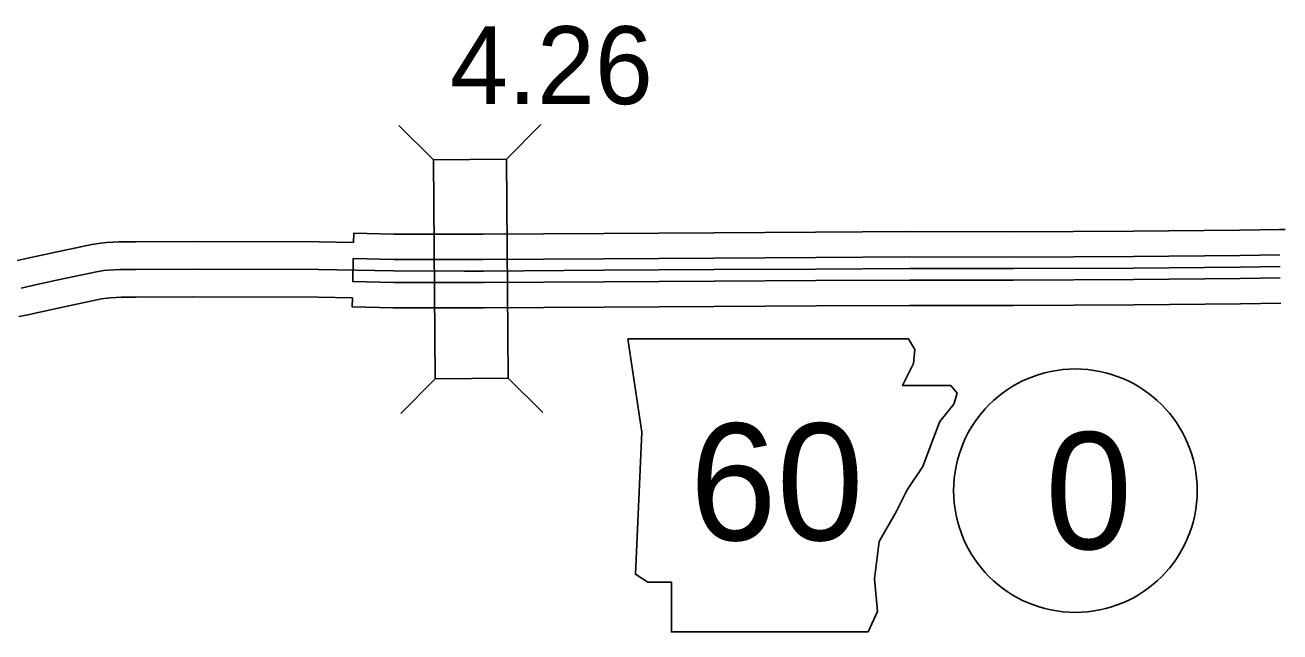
# Model space of a CAD drawing. Extents: x 31699 to 244310, y -8841 to 11474.
# Drawn here: x 102778 to 103231.3, y 1586.4 to 1805.8 of the extents above; entities that cross this region are included whole.
import ezdxf

# ---------------------------------------------------------------- set-up
doc = ezdxf.new("R2010")
doc.units = 0
for name, color, linetype in [('B_Logo', 7, 'Continuous'), ('G-ANNO-TEXT', 7, 'Continuous'), ('R_Border Notes', 7, 'Continuous'), ('R_XS_EARTHWORK_STAGE1', 7, 'Continuous'), ('R_XS_EARTHWORK_STAGE2', 7, 'Continuous'), ('S_WALL', 7, 'Continuous')]:
    doc.layers.add(name, color=color, linetype=linetype)

msp = doc.modelspace()

# ---------------------------------------------------------------- linework, layer by layer
at = {"layer": 'B_Logo'}
msp.add_lwpolyline([(103231.36, 1718.53), (103216.92, 1718.29), (103178.46, 1717.91), (103135.06, 1717.73), (103097.48, 1717.78), (103063.65, 1717.55), (103026.9, 1717.37), (102987.09, 1717.14), (102943.55, 1716.86), (102936.75, 1716.82), (102911.08, 1716.91), (102883.96, 1717.46), (102838.53, 1717.5), (102817.97, 1717.46), (102812.36, 1717.37), (102808.06, 1717.14), (102806.48, 1717), (102803.82, 1716.62), (102789.94, 1713.62), (102781.12, 1711.73), (102776.53, 1710.67)], dxfattribs=at)
at = {"layer": 'G-ANNO-TEXT'}
msp.add_lwpolyline([(102995.68, 1692.39), (103000.75, 1658.56), (102998.49, 1607.24), (103003.01, 1604.42), (103011.47, 1604.42), (103011.47, 1586.38), (103082.52, 1586.38), (103085.9, 1593.71), (103084.78, 1605.55), (103086.47, 1619.08), (103092.67, 1629.8), (103096.62, 1637.69), (103102.26, 1646.15), (103105.64, 1655.18), (103108.46, 1662.51), (103113.54, 1668.71), (103114.66, 1672.66), (103112.41, 1675.48), (103094.93, 1675.48), (103098.87, 1683.37), (103099.44, 1688.45), (103097.1, 1692.35)], close=True, dxfattribs=at)
at = {"layer": 'R_Border Notes'}
msp.add_circle((103157.42, 1637.45), 44, dxfattribs=at)
at = {"layer": 'R_XS_EARTHWORK_STAGE1'}
for p, q in [((102925.51, 1757.08), (102912.97, 1769.44)), ((102951.9, 1757.27), (102964.26, 1769.8)), ((102926.07, 1677.88), (102913.71, 1665.35)), ((102952.47, 1678.07), (102965, 1665.72))]:
    msp.add_line(p, q, dxfattribs=at)
msp.add_lwpolyline([(102952.47, 1678.07), (102951.9, 1757.27), (102925.51, 1757.08), (102926.07, 1677.88)], close=True, dxfattribs=at)
at = {"layer": 'R_XS_EARTHWORK_STAGE2'}
for points in [[(103231.15, 1731.86), (103216.74, 1731.62), (103178.37, 1731.25), (103135.04, 1731.06), (103097.45, 1731.11), (103063.57, 1730.88), (103026.83, 1730.7), (102987.01, 1730.47), (102943.46, 1730.2), (102936.73, 1730.15), (102911.23, 1730.24), (102896.69, 1730.54), (102896.63, 1727.21)], [(102896.63, 1727.21), (102884.07, 1727.46), (102838.52, 1727.5), (102817.87, 1727.46), (102812.01, 1727.36), (102807.37, 1727.11), (102805.35, 1726.94), (102802.06, 1726.47), (102787.83, 1723.4), (102778.94, 1721.49), (102774.63, 1720.49)], [(103231.3, 1722.69), (103216.86, 1722.46), (103178.44, 1722.08), (103135.05, 1721.9), (103097.47, 1721.94), (103063.63, 1721.71), (103026.88, 1721.53), (102987.07, 1721.3), (102943.52, 1721.03), (102936.74, 1720.99), (102911.13, 1721.08), (102896.51, 1721.37)], [(103231.43, 1714.36), (103216.97, 1714.13), (103178.49, 1713.75), (103135.06, 1713.56), (103097.49, 1713.61), (103063.67, 1713.38), (103026.92, 1713.2), (102987.12, 1712.97), (102943.57, 1712.7), (102936.75, 1712.65), (102911.03, 1712.74), (102896.34, 1713.04), (102896.51, 1721.37)], [(102896.22, 1707.21), (102883.85, 1707.46), (102838.54, 1707.5), (102818.06, 1707.46), (102812.71, 1707.37), (102808.76, 1707.16), (102807.61, 1707.06), (102805.58, 1706.77), (102792.04, 1703.85), (102783.3, 1701.97), (102778.42, 1700.84), (102775.68, 1700.42)], [(103231.58, 1705.2), (103217.09, 1704.96), (103178.56, 1704.58), (103135.08, 1704.4), (103097.52, 1704.44), (103063.73, 1704.22), (103026.97, 1704.03), (102987.17, 1703.8), (102943.63, 1703.53), (102936.77, 1703.49), (102910.92, 1703.58), (102896.15, 1703.88), (102896.22, 1707.21)]]:
    msp.add_lwpolyline(points, dxfattribs=at)
msp.add_arc((103234.23, 1542.55), 189.33, 90.3273, 90.9314, dxfattribs=at)

# ---------------------------------------------------------------- texts
at = {"layer": 'G-ANNO-TEXT'}
msp.add_text('60', height=42.24, dxfattribs=at).set_placement((103018.09, 1619.52))
at = {"layer": 'R_Border Notes'}
msp.add_text('0', height=42.24, dxfattribs=at).set_placement((103146.52, 1616.33))
at = {"layer": 'S_WALL'}
msp.add_text('4.26', height=28.16, dxfattribs=at).set_placement((102931.48, 1777.2))

doc.saveas('drawing.dxf')
